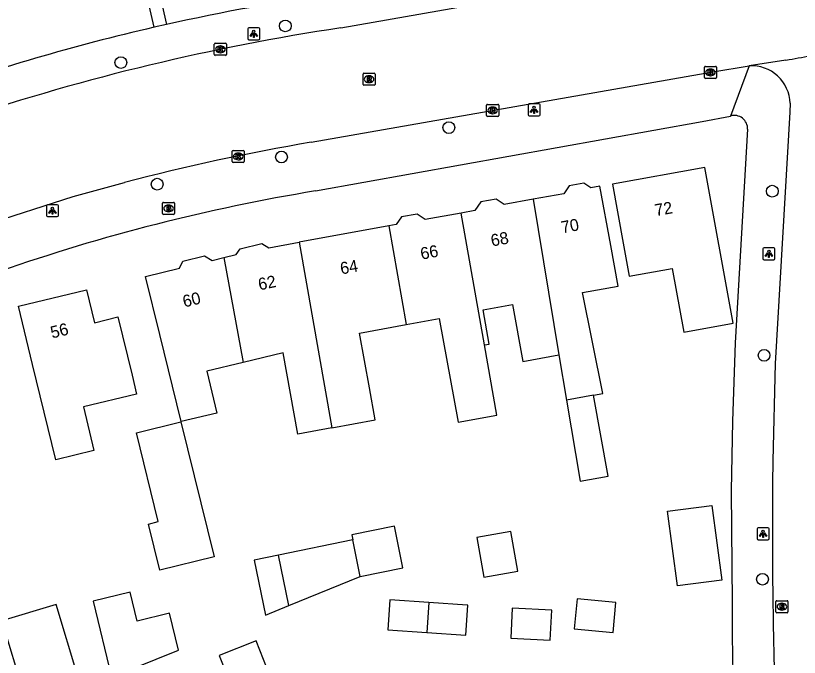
# Model space of a CAD drawing. Extents: x 160158 to 160921, y 381517 to 382041.
# Drawn here: x 160431.8 to 160497, y 381667.9 to 381721.4 of the extents above; entities that cross this region are included whole.
import ezdxf

# ---------------------------------------------------------------- set-up
doc = ezdxf.new("R2010")
doc.units = 0
for name, color, linetype in [('IMGEO_Boom', 7, 'Continuous'), ('IMGEO_Brandkraan', 7, 'Continuous'), ('IMGEO_Fietspad_gesloten', 7, 'Continuous'), ('IMGEO_Kolk', 7, 'Continuous'), ('IMGEO_Lichtpunt', 7, 'Continuous'), ('IMGEO_Pand', 7, 'Continuous'), ('IMGEO_Pand_nummerreeks', 7, 'Continuous'), ('IMGEO_Rijbaan_lokaal_open', 7, 'Continuous'), ('IMGEO_Rioolput', 7, 'Continuous'), ('IMGEO_Voetpad_open', 7, 'Continuous')]:
    doc.layers.add(name, color=color, linetype=linetype)

msp = doc.modelspace()

# ---------------------------------------------------------------- linework, layer by layer
at = {"layer": 'IMGEO_Boom'}
for centre in [(160454.233, 381720.544), (160440.535, 381717.487), (160467.852, 381712.068), (160453.913, 381709.617), (160443.561, 381707.351), (160494.786, 381706.768), (160494.105, 381693.092), (160493.971, 381674.431)]:
    msp.add_circle(centre, 0.489, dxfattribs=at)
at = {"layer": 'IMGEO_Brandkraan'}
for p, q in [((160444.08, 381705.836), (160444.932, 381705.836)), ((160444.005, 381704.91), (160444.005, 381705.762)), ((160444.493, 381705.616), (160444.518, 381705.616)), ((160445.006, 381705.762), (160445.006, 381704.91)), ((160444.932, 381704.836), (160444.08, 381704.836)), ((160444.516, 381705.056), (160444.491, 381705.056))]:
    msp.add_line(p, q, dxfattribs=at)
for points in [[(160444.08, 381705.836), (160444.932, 381705.836)], [(160444.005, 381704.91), (160444.005, 381705.762)], [(160444.353, 381705.536), (160444.353, 381705.136), (160444.566, 381705.136)], [(160444.584, 381705.536), (160444.353, 381705.536)], [(160444.532, 381705.455), (160444.478, 381705.455), (160444.478, 381705.379)], [(160444.478, 381705.379), (160444.531, 381705.379)], [(160444.54, 381705.303), (160444.478, 381705.303), (160444.478, 381705.222)], [(160444.478, 381705.222), (160444.54, 381705.222)], [(160445.006, 381705.762), (160445.006, 381704.91)], [(160444.932, 381704.836), (160444.08, 381704.836)]]:
    msp.add_lwpolyline(points, dxfattribs=at)
for centre, radius, start, end in [((160444.082, 381705.76), 0.0765, 91.55205, 178.44795), ((160444.082, 381705.76), 0.0765, 91.55205, 178.44795), ((160444.93, 381705.76), 0.0765, 1.55205, 88.44795), ((160444.93, 381705.76), 0.0765, 1.55205, 88.44795), ((160444.533, 381705.417), 0.0379, 267.82845, 90.93552), ((160444.541, 381705.262), 0.0404, 269.87594, 90.50774), ((160444.572, 381705.387), 0.251, 268.66757, 293.53466), ((160444.588, 381705.391), 0.145, 59.4692, 91.53667), ((160444.613, 381705.438), 0.0922, 285.51372, 58.15012), ((160444.618, 381705.246), 0.105, 301.31148, 78.98903), ((160444.082, 381704.912), 0.0765, 181.55205, 268.44795), ((160444.082, 381704.912), 0.0765, 181.55205, 268.44795), ((160444.93, 381704.912), 0.0765, 271.55205, 358.44795), ((160444.93, 381704.912), 0.0765, 271.55205, 358.44795)]:
    msp.add_arc(centre, radius, start, end, dxfattribs=at)
for centre, major_axis, ratio, start_param, end_param in [((160444.492, 381705.336), (-0.387, 0.002), 0.722429, 4.712389, 7.853982), ((160444.517, 381705.336), (-0.39, 0.002), 0.717154, 1.570796, 4.712389)]:
    msp.add_ellipse(centre, major_axis=major_axis, ratio=ratio, start_param=start_param, end_param=end_param, dxfattribs=at)
at = {"layer": 'IMGEO_Fietspad_gesloten'}
msp.add_lwpolyline([(160496.263, 381714.092), (160496.253, 381713.363), (160495.016, 381692.409), (160494.828, 381684.31)], dxfattribs=at)
for centre, radius, start, end in [((160493.075, 381714.023), 3.189, 1.23337, 93.64329), ((160961.225, 381678.785), 466.43, 179.32125, 181.81004)]:
    msp.add_arc(centre, radius, start, end, dxfattribs=at)
at = {"layer": 'IMGEO_Kolk'}
for p, q in [((160448.32, 381718.164), (160448.32, 381719.016)), ((160448.395, 381719.09), (160449.247, 381719.09)), ((160448.808, 381718.87), (160448.833, 381718.87)), ((160449.321, 381719.016), (160449.321, 381718.164)), ((160448.831, 381718.31), (160448.806, 381718.31)), ((160449.247, 381718.09), (160448.395, 381718.09)), ((160489.137, 381716.243), (160489.137, 381717.095)), ((160489.212, 381717.169), (160490.064, 381717.169)), ((160489.625, 381716.949), (160489.65, 381716.949)), ((160490.138, 381717.095), (160490.138, 381716.243)), ((160489.648, 381716.389), (160489.623, 381716.389)), ((160490.064, 381716.169), (160489.212, 381716.169)), ((160470.999, 381713.075), (160470.999, 381713.927)), ((160471.074, 381714.001), (160471.926, 381714.001)), ((160471.487, 381713.781), (160471.512, 381713.781)), ((160472, 381713.927), (160472, 381713.075)), ((160471.926, 381713.001), (160471.074, 381713.001)), ((160471.51, 381713.221), (160471.485, 381713.221)), ((160449.806, 381709.239), (160449.806, 381710.091)), ((160449.881, 381710.165), (160450.733, 381710.165)), ((160450.294, 381709.945), (160450.319, 381709.945)), ((160450.807, 381710.091), (160450.807, 381709.239)), ((160450.733, 381709.165), (160449.881, 381709.165)), ((160450.317, 381709.385), (160450.292, 381709.385))]:
    msp.add_line(p, q, dxfattribs=at)
for points in [[(160448.32, 381718.164), (160448.32, 381719.016)], [(160448.395, 381719.09), (160449.247, 381719.09)], [(160449.321, 381719.016), (160449.321, 381718.164)], [(160448.641, 381718.79), (160448.764, 381718.79), (160448.764, 381718.639), (160448.894, 381718.79), (160449.058, 381718.79), (160448.912, 381718.639), (160449.065, 381718.39), (160448.913, 381718.39), (160448.828, 381718.554), (160448.764, 381718.487), (160448.764, 381718.39), (160448.641, 381718.39), (160448.641, 381718.79)], [(160449.247, 381718.09), (160448.395, 381718.09)], [(160489.137, 381716.243), (160489.137, 381717.095)], [(160489.212, 381717.169), (160490.064, 381717.169)], [(160490.138, 381717.095), (160490.138, 381716.243)], [(160489.458, 381716.869), (160489.581, 381716.869), (160489.581, 381716.718), (160489.711, 381716.869), (160489.875, 381716.869), (160489.729, 381716.718), (160489.882, 381716.469), (160489.73, 381716.469), (160489.645, 381716.633), (160489.581, 381716.566), (160489.581, 381716.469), (160489.458, 381716.469), (160489.458, 381716.869)], [(160490.064, 381716.169), (160489.212, 381716.169)], [(160470.999, 381713.075), (160470.999, 381713.927)], [(160471.074, 381714.001), (160471.926, 381714.001)], [(160471.32, 381713.701), (160471.443, 381713.701), (160471.443, 381713.55), (160471.573, 381713.701), (160471.737, 381713.701), (160471.591, 381713.55), (160471.744, 381713.301), (160471.592, 381713.301), (160471.507, 381713.465), (160471.443, 381713.398), (160471.443, 381713.301), (160471.32, 381713.301), (160471.32, 381713.701)], [(160472, 381713.927), (160472, 381713.075)], [(160471.926, 381713.001), (160471.074, 381713.001)], [(160449.806, 381709.239), (160449.806, 381710.091)], [(160449.881, 381710.165), (160450.733, 381710.165)], [(160450.127, 381709.865), (160450.25, 381709.865), (160450.25, 381709.714), (160450.38, 381709.865), (160450.544, 381709.865), (160450.398, 381709.714), (160450.551, 381709.465), (160450.399, 381709.465), (160450.314, 381709.629), (160450.25, 381709.562), (160450.25, 381709.465), (160450.127, 381709.465), (160450.127, 381709.865)], [(160450.807, 381710.091), (160450.807, 381709.239)], [(160450.733, 381709.165), (160449.881, 381709.165)]]:
    msp.add_lwpolyline(points, dxfattribs=at)
for centre, start, end in [((160448.397, 381719.014), 91.55205, 178.44795), ((160448.397, 381719.014), 91.55205, 178.44795), ((160449.245, 381719.014), 1.55205, 88.44795), ((160449.245, 381719.014), 1.55205, 88.44795), ((160448.397, 381718.166), 181.55205, 268.44795), ((160448.397, 381718.166), 181.55205, 268.44795), ((160449.245, 381718.166), 271.55205, 358.44795), ((160449.245, 381718.166), 271.55205, 358.44795), ((160489.214, 381717.093), 91.55205, 178.44795), ((160489.214, 381717.093), 91.55205, 178.44795), ((160490.062, 381717.093), 1.55205, 88.44795), ((160490.062, 381717.093), 1.55205, 88.44795), ((160489.214, 381716.245), 181.55205, 268.44795), ((160489.214, 381716.245), 181.55205, 268.44795), ((160490.062, 381716.245), 271.55205, 358.44795), ((160490.062, 381716.245), 271.55205, 358.44795), ((160471.076, 381713.925), 91.55205, 178.44795), ((160471.076, 381713.925), 91.55205, 178.44795), ((160471.924, 381713.925), 1.55205, 88.44795), ((160471.924, 381713.925), 1.55205, 88.44795), ((160471.076, 381713.077), 181.55205, 268.44795), ((160471.076, 381713.077), 181.55205, 268.44795), ((160471.924, 381713.077), 271.55205, 358.44795), ((160471.924, 381713.077), 271.55205, 358.44795), ((160449.883, 381710.089), 91.55205, 178.44795), ((160449.883, 381710.089), 91.55205, 178.44795), ((160450.731, 381710.089), 1.55205, 88.44795), ((160450.731, 381710.089), 1.55205, 88.44795), ((160449.883, 381709.241), 181.55205, 268.44795), ((160449.883, 381709.241), 181.55205, 268.44795), ((160450.731, 381709.241), 271.55205, 358.44795), ((160450.731, 381709.241), 271.55205, 358.44795)]:
    msp.add_arc(centre, 0.0765, start, end, dxfattribs=at)
for centre, major_axis, ratio, start_param, end_param in [((160448.807, 381718.59), (-0.387, 0.002), 0.722429, 4.712389, 7.853982), ((160448.832, 381718.59), (-0.39, 0.002), 0.717154, 1.570796, 4.712389), ((160489.624, 381716.669), (-0.387, 0.002), 0.722429, 4.712389, 7.853982), ((160489.649, 381716.669), (-0.39, 0.002), 0.717154, 1.570796, 4.712389), ((160471.486, 381713.501), (-0.387, 0.002), 0.722429, 4.712389, 7.853982), ((160471.511, 381713.501), (-0.39, 0.002), 0.717154, 1.570796, 4.712389), ((160450.293, 381709.665), (-0.387, 0.002), 0.722429, 4.712389, 7.853982), ((160450.318, 381709.665), (-0.39, 0.002), 0.717154, 1.570796, 4.712389)]:
    msp.add_ellipse(centre, major_axis=major_axis, ratio=ratio, start_param=start_param, end_param=end_param, dxfattribs=at)
at = {"layer": 'IMGEO_Lichtpunt'}
for p, q in [((160451.105, 381720.287), (160451.105, 381719.48)), ((160451.105, 381720.287), (160451.105, 381719.48)), ((160452.007, 381720.382), (160451.199, 381720.382)), ((160452.007, 381720.382), (160451.199, 381720.382)), ((160452.101, 381719.48), (160452.101, 381720.287)), ((160452.101, 381719.48), (160452.101, 381720.287)), ((160451.199, 381719.386), (160452.007, 381719.386)), ((160451.199, 381719.386), (160452.007, 381719.386)), ((160474.449, 381713.951), (160474.449, 381713.144)), ((160474.449, 381713.951), (160474.449, 381713.144)), ((160475.351, 381714.046), (160474.543, 381714.046)), ((160475.351, 381714.046), (160474.543, 381714.046)), ((160475.445, 381713.144), (160475.445, 381713.951)), ((160475.445, 381713.144), (160475.445, 381713.951)), ((160474.543, 381713.05), (160475.351, 381713.05)), ((160474.543, 381713.05), (160475.351, 381713.05)), ((160434.34, 381705.547), (160434.34, 381704.74)), ((160434.34, 381705.547), (160434.34, 381704.74)), ((160435.242, 381705.642), (160434.434, 381705.642)), ((160435.242, 381705.642), (160434.434, 381705.642)), ((160435.336, 381704.74), (160435.336, 381705.547)), ((160435.336, 381704.74), (160435.336, 381705.547)), ((160434.434, 381704.646), (160435.242, 381704.646)), ((160434.434, 381704.646), (160435.242, 381704.646)), ((160494.007, 381701.956), (160494.007, 381701.149)), ((160494.007, 381701.956), (160494.007, 381701.149)), ((160494.909, 381702.051), (160494.101, 381702.051)), ((160494.909, 381702.051), (160494.101, 381702.051)), ((160495.003, 381701.149), (160495.003, 381701.956)), ((160495.003, 381701.149), (160495.003, 381701.956)), ((160494.101, 381701.055), (160494.909, 381701.055)), ((160494.101, 381701.055), (160494.909, 381701.055)), ((160493.525, 381678.626), (160493.525, 381677.819)), ((160493.525, 381678.626), (160493.525, 381677.819)), ((160494.427, 381678.721), (160493.619, 381678.721)), ((160494.427, 381678.721), (160493.619, 381678.721)), ((160494.521, 381677.819), (160494.521, 381678.626)), ((160494.521, 381677.819), (160494.521, 381678.626)), ((160493.619, 381677.725), (160494.427, 381677.725)), ((160493.619, 381677.725), (160494.427, 381677.725))]:
    msp.add_line(p, q, dxfattribs=at)
for points in [[(160451.479, 381719.951), (160451.518, 381719.923), (160451.33, 381719.661), (160451.292, 381719.688), (160451.479, 381719.951)], [(160451.581, 381719.903), (160451.628, 381719.903), (160451.628, 381719.581), (160451.581, 381719.581), (160451.581, 381719.903)], [(160451.691, 381719.923), (160451.729, 381719.95), (160451.916, 381719.688), (160451.877, 381719.66), (160451.691, 381719.923)], [(160474.823, 381713.615), (160474.862, 381713.587), (160474.674, 381713.325), (160474.636, 381713.352), (160474.823, 381713.615)], [(160474.925, 381713.567), (160474.972, 381713.567), (160474.972, 381713.245), (160474.925, 381713.245), (160474.925, 381713.567)], [(160475.035, 381713.587), (160475.073, 381713.614), (160475.26, 381713.352), (160475.221, 381713.324), (160475.035, 381713.587)], [(160434.714, 381705.211), (160434.753, 381705.183), (160434.565, 381704.921), (160434.527, 381704.948), (160434.714, 381705.211)], [(160434.816, 381705.163), (160434.863, 381705.163), (160434.863, 381704.841), (160434.816, 381704.841), (160434.816, 381705.163)], [(160434.926, 381705.183), (160434.964, 381705.21), (160435.151, 381704.948), (160435.112, 381704.92), (160434.926, 381705.183)], [(160494.381, 381701.62), (160494.42, 381701.592), (160494.232, 381701.33), (160494.194, 381701.357), (160494.381, 381701.62)], [(160494.483, 381701.572), (160494.53, 381701.572), (160494.53, 381701.25), (160494.483, 381701.25), (160494.483, 381701.572)], [(160494.593, 381701.592), (160494.631, 381701.619), (160494.818, 381701.357), (160494.779, 381701.329), (160494.593, 381701.592)], [(160493.899, 381678.29), (160493.938, 381678.262), (160493.75, 381678), (160493.712, 381678.027), (160493.899, 381678.29)], [(160494.001, 381678.242), (160494.048, 381678.242), (160494.048, 381677.92), (160494.001, 381677.92), (160494.001, 381678.242)], [(160494.111, 381678.262), (160494.149, 381678.289), (160494.336, 381678.027), (160494.297, 381677.999), (160494.111, 381678.262)]]:
    msp.add_lwpolyline(points, dxfattribs=at)
for centre in [(160451.604, 381720.085), (160474.948, 381713.749), (160434.839, 381705.345), (160494.506, 381701.754), (160494.024, 381678.424)]:
    msp.add_circle(centre, 0.0994, dxfattribs=at)
for centre, start, end in [((160451.199, 381720.287), 90, 180), ((160451.199, 381720.287), 90, 180), ((160452.007, 381720.287), 0, 90), ((160452.007, 381720.287), 0, 90), ((160451.199, 381719.48), 180, 270), ((160451.199, 381719.48), 180, 270), ((160452.007, 381719.48), 270, 0), ((160452.007, 381719.48), 270, 360), ((160474.543, 381713.951), 90, 180), ((160474.543, 381713.951), 90, 180), ((160475.351, 381713.951), 0, 90), ((160475.351, 381713.951), 0, 90), ((160474.543, 381713.144), 180, 270), ((160474.543, 381713.144), 180, 270), ((160475.351, 381713.144), 270, 0), ((160475.351, 381713.144), 270, 360), ((160434.434, 381705.547), 90, 180), ((160434.434, 381705.547), 90, 180), ((160435.242, 381705.547), 0, 90), ((160435.242, 381705.547), 0, 90), ((160434.434, 381704.74), 180, 270), ((160434.434, 381704.74), 180, 270), ((160435.242, 381704.74), 270, 0), ((160435.242, 381704.74), 270, 360), ((160494.101, 381701.956), 90, 180), ((160494.101, 381701.956), 90, 180), ((160494.909, 381701.956), 0, 90), ((160494.909, 381701.956), 0, 90), ((160494.101, 381701.149), 180, 270), ((160494.101, 381701.149), 180, 270), ((160494.909, 381701.149), 270, 0), ((160494.909, 381701.149), 270, 360), ((160493.619, 381678.626), 90, 180), ((160493.619, 381678.626), 90, 180), ((160494.427, 381678.626), 0, 90), ((160494.427, 381678.626), 0, 90), ((160493.619, 381677.819), 180, 270), ((160493.619, 381677.819), 180, 270), ((160494.427, 381677.819), 270, 0), ((160494.427, 381677.819), 270, 360)]:
    msp.add_arc(centre, 0.0946, start, end, dxfattribs=at)
at = {"layer": 'IMGEO_Pand'}
for points in [[(160487.412, 381695.018), (160491.523, 381695.767), (160489.156, 381708.75), (160481.475, 381707.35), (160482.371, 381702.432), (160482.874, 381699.674), (160486.445, 381700.325), (160487.412, 381695.018)], [(160479.891, 381689.775), (160480.681, 381689.919), (160478.995, 381698.316), (160481.948, 381698.853), (160481.328, 381702.256), (160480.431, 381707.174), (160479.679, 381707.037), (160479.091, 381707.443), (160477.881, 381707.222), (160477.421, 381706.557), (160474.864, 381706.091)], [(160474.864, 381706.091), (160472.461, 381705.653), (160471.8, 381706.111), (160470.522, 381705.878), (160470.026, 381705.16), (160468.876, 381704.95)], [(160474.864, 381706.091), (160477.024, 381693.124)], [(160468.876, 381704.95), (160465.868, 381704.402), (160465.205, 381704.861), (160463.902, 381704.623), (160463.467, 381703.994), (160462.861, 381703.883)], [(160470.813, 381693.958), (160468.876, 381704.95)], [(160462.861, 381703.883), (160455.375, 381702.519)], [(160462.861, 381703.883), (160464.307, 381695.651)], [(160449.102, 381701.24), (160450.142, 381701.493), (160450.465, 381701.968), (160452.276, 381702.407), (160452.849, 381702.058), (160455.375, 381702.519)], [(160455.375, 381702.519), (160458.107, 381687.05)], [(160450.715, 381692.494), (160447.693, 381691.76), (160448.541, 381688.27), (160445.555, 381687.569), (160443.775, 381694.813), (160442.595, 381699.671), (160445.406, 381700.354), (160445.697, 381700.946), (160447.507, 381701.385), (160448.132, 381701.004), (160449.102, 381701.24)], [(160449.102, 381701.24), (160450.715, 381692.494)], [(160433.187, 381692.326), (160432.007, 381697.184), (160437.663, 381698.558), (160438.33, 381695.812), (160440.286, 381696.287), (160441.466, 381691.429), (160441.846, 381689.863), (160437.413, 381688.786), (160438.293, 381685.164), (160435.114, 381684.392), (160433.187, 381692.326)], [(160470.813, 381693.958), (160471.214, 381694.031), (160470.696, 381696.873), (160473.152, 381697.321), (160474.017, 381692.576), (160477.024, 381693.124)], [(160464.307, 381695.651), (160467.056, 381696.152), (160468.629, 381687.527), (160471.858, 381688.116), (160470.813, 381693.958)], [(160458.107, 381687.05), (160461.726, 381687.71), (160461.239, 381690.38), (160460.407, 381694.94), (160464.307, 381695.651)], [(160458.107, 381687.05), (160455.278, 381686.534), (160454.043, 381693.302), (160450.715, 381692.494)], [(160477.024, 381693.124), (160477.65, 381689.366)], [(160479.891, 381689.775), (160477.65, 381689.366)], [(160477.65, 381689.366), (160478.777, 381682.604), (160481.12, 381683.031), (160479.891, 381689.775)], [(160441.843, 381686.63), (160445.541, 381687.542), (160448.31, 381676.312), (160443.774, 381675.193), (160442.842, 381679.032), (160443.64, 381679.229), (160441.843, 381686.63)], [(160486.057, 381680.096), (160489.759, 381680.586), (160490.582, 381674.363), (160486.881, 381673.873), (160486.057, 381680.096)], [(160460.477, 381674.668), (160464.025, 381675.392), (160463.318, 381678.859), (160459.769, 381678.135), (160459.857, 381677.704)], [(160470.763, 381674.601), (160473.584, 381675.09), (160473.01, 381678.4), (160470.189, 381677.911), (160470.763, 381674.601)], [(160459.857, 381677.704), (160453.675, 381676.442)], [(160460.477, 381674.668), (160459.857, 381677.704)], [(160453.675, 381676.442), (160451.645, 381676.028), (160452.583, 381671.431), (160454.534, 381672.231)], [(160454.534, 381672.231), (160453.675, 381676.442)], [(160454.534, 381672.231), (160460.477, 381674.668)], [(160439.763, 381666.262), (160445.346, 381668.511), (160444.596, 381671.602), (160441.897, 381670.947), (160441.315, 381673.35), (160438.226, 381672.601), (160439.763, 381666.262)], [(160466.173, 381672.486), (160462.925, 381672.703), (160462.771, 381670.203), (160466.019, 381669.986)], [(160481.762, 381672.487), (160478.526, 381672.788), (160478.295, 381670.296), (160481.531, 381669.996), (160481.762, 381672.487)], [(160432.441, 381664.956), (160436.955, 381666.315), (160435.144, 381672.33), (160430.629, 381670.97), (160432.441, 381664.956)], [(160466.173, 381672.486), (160466.019, 381669.986)], [(160466.019, 381669.986), (160469.266, 381669.769), (160469.42, 381672.269), (160469.367, 381672.273), (160466.173, 381672.486)], [(160476.415, 381671.863), (160473.129, 381672.022), (160473.009, 381669.52), (160476.295, 381669.361), (160476.415, 381671.863)], [(160451.793, 381669.293), (160448.731, 381668.089), (160449.647, 381665.758), (160452.709, 381666.961), (160451.793, 381669.293)]]:
    msp.add_lwpolyline(points, dxfattribs=at)
at = {"layer": 'IMGEO_Rijbaan_lokaal_open'}
for points in [[(160458.857, 381720.382), (160484.206, 381724.841), (160488.392, 381725.543), (160490.606, 381725.966), (160494.319, 381726.608), (160495.077, 381726.768)], [(160495.923, 381717.689), (160492.872, 381717.206)], [(160456.391, 381710.843), (160489.831, 381716.702), (160492.872, 381717.206)], [(160421.301, 381701.05), (160424.748, 381702.365), (160429.125, 381703.943), (160436.56, 381706.312), (160440.846, 381707.484)]]:
    msp.add_lwpolyline(points, dxfattribs=at)
for centre, radius, start, end in [((160487.124, 381533.441), 189.066, 98.59859, 108.43577), ((160490.5, 381751.904), 34.642, 279.00682, 285.91684), ((160485.365, 381539.107), 174.163, 99.57623, 104.81005)]:
    msp.add_arc(centre, radius, start, end, dxfattribs=at)
at = {"layer": 'IMGEO_Rioolput'}
for p, q in [((160460.705, 381715.672), (160460.705, 381716.524)), ((160460.78, 381716.598), (160461.632, 381716.598)), ((160461.193, 381716.378), (160461.218, 381716.378)), ((160461.706, 381716.524), (160461.706, 381715.672)), ((160461.632, 381715.598), (160460.78, 381715.598)), ((160461.216, 381715.818), (160461.191, 381715.818)), ((160495.089, 381671.719), (160495.089, 381672.571)), ((160495.164, 381672.645), (160496.016, 381672.645)), ((160496.09, 381672.571), (160496.09, 381671.719)), ((160495.6, 381671.865), (160495.575, 381671.865)), ((160495.577, 381672.425), (160495.602, 381672.425)), ((160496.016, 381671.645), (160495.164, 381671.645))]:
    msp.add_line(p, q, dxfattribs=at)
for points in [[(160460.705, 381715.672), (160460.705, 381716.524)], [(160460.78, 381716.598), (160461.632, 381716.598)], [(160461.294, 381716.296), (160461.042, 381716.298), (160461.042, 381715.898)], [(160461.706, 381716.524), (160461.706, 381715.672)], [(160461.632, 381715.598), (160460.78, 381715.598)], [(160461.042, 381715.898), (160461.166, 381715.898), (160461.166, 381716.06), (160461.177, 381716.06)], [(160461.22, 381716.217), (160461.166, 381716.217), (160461.166, 381716.136)], [(160461.166, 381716.136), (160461.218, 381716.136)], [(160461.224, 381716.031), (160461.295, 381715.898), (160461.435, 381715.898), (160461.37, 381716.024)], [(160495.089, 381671.719), (160495.089, 381672.571)], [(160495.164, 381672.645), (160496.016, 381672.645)], [(160496.09, 381672.571), (160496.09, 381671.719)], [(160495.678, 381672.343), (160495.426, 381672.345), (160495.426, 381671.945)], [(160495.426, 381671.945), (160495.55, 381671.945), (160495.55, 381672.107), (160495.561, 381672.107)], [(160495.604, 381672.264), (160495.55, 381672.264), (160495.55, 381672.183)], [(160495.55, 381672.183), (160495.602, 381672.183)], [(160495.608, 381672.078), (160495.679, 381671.945), (160495.819, 381671.945), (160495.754, 381672.071)], [(160496.016, 381671.645), (160495.164, 381671.645)]]:
    msp.add_lwpolyline(points, dxfattribs=at)
for centre, radius, start, end in [((160460.782, 381716.522), 0.0765, 91.55205, 178.44795), ((160460.782, 381716.522), 0.0765, 91.55205, 178.44795), ((160461.293, 381716.186), 0.109, 350.36119, 89.41601), ((160461.63, 381716.522), 0.0765, 1.55205, 88.44795), ((160461.63, 381716.522), 0.0765, 1.55205, 88.44795), ((160460.782, 381715.674), 0.0765, 181.55205, 268.44795), ((160460.782, 381715.674), 0.0765, 181.55205, 268.44795), ((160461.176, 381716.007), 0.0533, 26.02933, 88.69889), ((160461.202, 381716.325), 0.19, 274.7715, 282.96867), ((160461.226, 381716.121), 0.0964, 77.00612, 93.18647), ((160461.24, 381716.178), 0.0378, 276.66336, 79.67722), ((160461.291, 381716.186), 0.112, 277.58423, 350.98172), ((160461.275, 381715.971), 0.108, 29.51342, 73.79051), ((160461.63, 381715.674), 0.0765, 271.55205, 358.44795), ((160461.63, 381715.674), 0.0765, 271.55205, 358.44795), ((160495.166, 381672.569), 0.0765, 91.55205, 178.44795), ((160495.166, 381672.569), 0.0765, 91.55205, 178.44795), ((160496.014, 381672.569), 0.0765, 1.55205, 88.44795), ((160496.014, 381672.569), 0.0765, 1.55205, 88.44795), ((160495.56, 381672.054), 0.0533, 26.02933, 88.69889), ((160495.586, 381672.372), 0.19, 274.7715, 282.96867), ((160495.61, 381672.168), 0.0964, 77.00612, 93.18647), ((160495.624, 381672.225), 0.0378, 276.66336, 79.67722), ((160495.677, 381672.233), 0.109, 350.36119, 89.41601), ((160495.675, 381672.233), 0.112, 277.58423, 350.98172), ((160495.659, 381672.018), 0.108, 29.51342, 73.79051), ((160495.166, 381671.721), 0.0765, 181.55205, 268.44795), ((160495.166, 381671.721), 0.0765, 181.55205, 268.44795), ((160496.014, 381671.721), 0.0765, 271.55205, 358.44795), ((160496.014, 381671.721), 0.0765, 271.55205, 358.44795)]:
    msp.add_arc(centre, radius, start, end, dxfattribs=at)
for centre, major_axis, ratio, start_param, end_param in [((160461.192, 381716.098), (-0.387, 0.002), 0.722429, 4.712389, 7.853982), ((160461.217, 381716.098), (-0.39, 0.002), 0.717154, 1.570796, 4.712389), ((160495.576, 381672.145), (-0.387, 0.002), 0.722429, 4.712389, 7.853982), ((160495.601, 381672.145), (-0.39, 0.002), 0.717154, 1.570796, 4.712389)]:
    msp.add_ellipse(centre, major_axis=major_axis, ratio=ratio, start_param=start_param, end_param=end_param, dxfattribs=at)
at = {"layer": 'IMGEO_Voetpad_open'}
for points in [[(160443.305, 381720.427), (160442.382, 381724.436)], [(160443.422, 381724.701), (160444.327, 381720.659)], [(160444.327, 381720.659), (160443.305, 381720.427)], [(160492.872, 381717.206), (160491.301, 381713.031)], [(160456.756, 381706.79), (160488.939, 381712.571), (160491.301, 381713.031)], [(160492.728, 381711.927), (160491.694, 381694.13), (160491.463, 381687.593), (160491.376, 381681.789), (160491.439, 381672.439), (160491.457, 381669.708), (160491.512, 381666.491), (160491.686, 381661.452)]]:
    msp.add_lwpolyline(points, dxfattribs=at)
for centre, radius, start, end in [((160482.422, 381550.627), 174.247, 97.89878, 102.62823), ((160482.587, 381550.022), 174.874, 102.9811, 109.66961), ((160491.629, 381711.98), 1.101, 357.21817, 107.3271), ((160482.134, 381552.43), 156.433, 99.33628, 109.29985)]:
    msp.add_arc(centre, radius, start, end, dxfattribs=at)

# ---------------------------------------------------------------- texts
at = {"layer": 'IMGEO_Pand_nummerreeks'}
for s, rotation, p in [('72', 10.32979, (160485.088, 381704.674)), ('70', 10.60545, (160477.296, 381703.25)), ('68', 10.60545, (160471.44, 381702.153)), ('66', 10.60545, (160465.58, 381701.055)), ('64', 10.33334, (160458.893, 381699.825)), ('62', 11.52058, (160452.08, 381698.5)), ('60', 13.55653, (160445.817, 381697.074)), ('56', 13.65424, (160434.807, 381694.488))]:
    msp.add_text(s, height=1, rotation=rotation, dxfattribs=at).set_placement(p)

doc.saveas('drawing.dxf')
